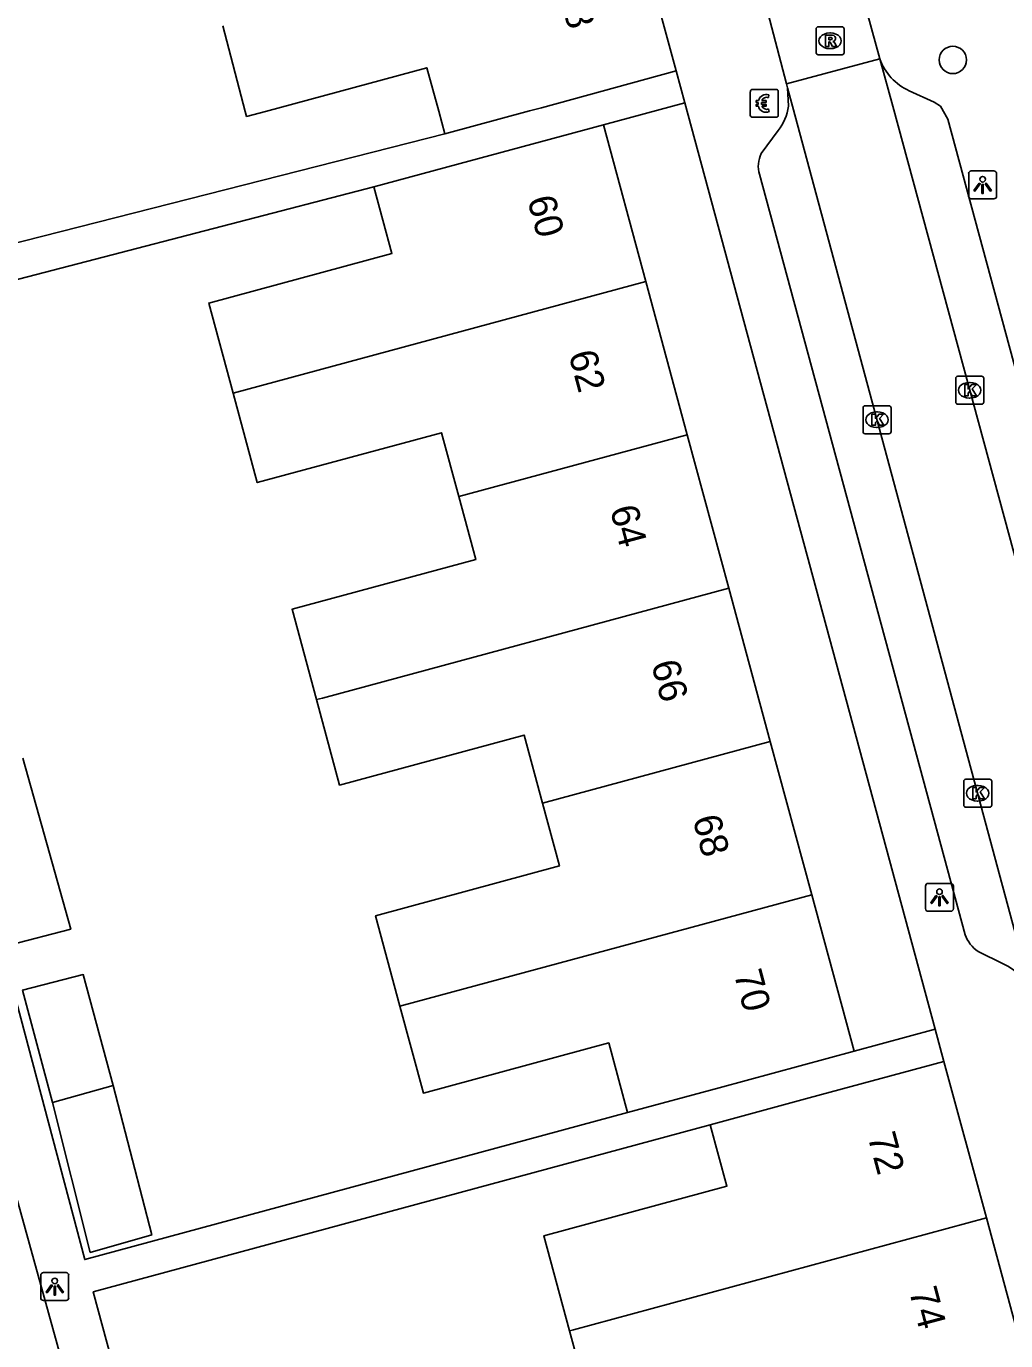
# Model space of a CAD drawing. Extents: x 159265 to 160143, y 383413 to 384319.
# Drawn here: x 159807.46 to 159842.47, y 383705.88 to 383752.86 of the extents above; entities that cross this region are included whole.
import ezdxf

# ---------------------------------------------------------------- set-up
doc = ezdxf.new("R2010")
doc.units = 0
for name, color, linetype in [('IMGEO_Betaalautomaat', 7, 'Continuous'), ('IMGEO_Boom', 7, 'Continuous'), ('IMGEO_Kolk', 7, 'Continuous'), ('IMGEO_Lichtpunt', 7, 'Continuous'), ('IMGEO_Pand', 7, 'Continuous'), ('IMGEO_Pand_nummerreeks', 7, 'Continuous'), ('IMGEO_Rijbaan_lokaal_open', 7, 'Continuous'), ('IMGEO_Rioolput', 7, 'Continuous'), ('IMGEO_Voetpad_open', 7, 'Continuous')]:
    doc.layers.add(name, color=color, linetype=linetype)

msp = doc.modelspace()

# ---------------------------------------------------------------- linework, layer by layer
at = {"layer": 'IMGEO_Betaalautomaat'}
for p, q in [((159833.344, 383749.682), (159833.344, 383750.523)), ((159833.344, 383750.523), (159833.344, 383749.682)), ((159833.419, 383750.606), (159834.26, 383750.606)), ((159834.26, 383750.606), (159833.419, 383750.606)), ((159834.006, 383750.411), (159833.989, 383750.311)), ((159834.343, 383750.532), (159834.343, 383749.691)), ((159834.343, 383749.691), (159834.343, 383750.532)), ((159833.627, 383750.07), (159833.627, 383750.138)), ((159833.748, 383750.138), (159833.748, 383750.07)), ((159834.269, 383749.607), (159833.428, 383749.607)), ((159833.428, 383749.607), (159834.269, 383749.607)), ((159833.993, 383749.905), (159834.015, 383749.818))]:
    msp.add_line(p, q, dxfattribs=at)
for points in [[(159833.627, 383750.138), (159833.558, 383750.138), (159833.558, 383750.207), (159833.637, 383750.207)], [(159833.632, 383750.001), (159833.558, 383750.001), (159833.558, 383750.07), (159833.627, 383750.07)], [(159833.759, 383750.207), (159833.906, 383750.207), (159833.906, 383750.138), (159833.748, 383750.138)], [(159833.748, 383750.07), (159833.906, 383750.07), (159833.906, 383750.001), (159833.762, 383750.001)]]:
    msp.add_lwpolyline(points, dxfattribs=at)
for centre, radius, start, end in [((159833.422, 383750.529), 0.0779, 92.4484, 184.2845), ((159833.422, 383750.529), 0.0779, 92.4484, 184.2845), ((159833.92, 383750.131), 0.293, 73.014, 165.0139), ((159834.266, 383750.529), 0.0779, 2.4484, 94.2845), ((159834.266, 383750.529), 0.0779, 2.4484, 94.2845), ((159833.893, 383750.056), 0.267, 191.8096, 297.0389), ((159833.926, 383750.144), 0.179, 69.3236, 159.5683), ((159833.926, 383750.071), 0.179, 202.7625, 291.8693), ((159833.422, 383749.685), 0.0779, 182.4484, 274.2845), ((159833.422, 383749.685), 0.0779, 182.4484, 274.2845), ((159834.266, 383749.685), 0.0779, 272.4484, 4.2845), ((159834.266, 383749.685), 0.0779, 272.4484, 4.2845)]:
    msp.add_arc(centre, radius, start, end, dxfattribs=at)
at = {"layer": 'IMGEO_Boom'}
msp.add_circle((159840.582, 383751.657), 0.489, dxfattribs=at)
at = {"layer": 'IMGEO_Kolk'}
for p, q in [((159840.686, 383739.427), (159840.686, 383740.279)), ((159840.761, 383740.353), (159841.613, 383740.353)), ((159841.174, 383740.133), (159841.199, 383740.133)), ((159841.687, 383740.279), (159841.687, 383739.427)), ((159841.197, 383739.573), (159841.172, 383739.573)), ((159837.372, 383738.373), (159837.372, 383739.225)), ((159837.447, 383739.299), (159838.299, 383739.299)), ((159838.373, 383739.225), (159838.373, 383738.373)), ((159841.613, 383739.353), (159840.761, 383739.353)), ((159837.86, 383739.079), (159837.885, 383739.079)), ((159838.299, 383738.299), (159837.447, 383738.299)), ((159837.883, 383738.519), (159837.858, 383738.519)), ((159841.047, 383725.95), (159841.899, 383725.95)), ((159840.972, 383725.024), (159840.972, 383725.876)), ((159841.46, 383725.73), (159841.485, 383725.73)), ((159841.973, 383725.876), (159841.973, 383725.024)), ((159841.483, 383725.17), (159841.458, 383725.17)), ((159841.899, 383724.95), (159841.047, 383724.95))]:
    msp.add_line(p, q, dxfattribs=at)
for points in [[(159840.686, 383739.427), (159840.686, 383740.279)], [(159840.761, 383740.353), (159841.613, 383740.353)], [(159841.007, 383740.053), (159841.13, 383740.053), (159841.13, 383739.902), (159841.26, 383740.053), (159841.424, 383740.053), (159841.278, 383739.902), (159841.431, 383739.653), (159841.279, 383739.653), (159841.194, 383739.817), (159841.13, 383739.75), (159841.13, 383739.653), (159841.007, 383739.653), (159841.007, 383740.053)], [(159841.687, 383740.279), (159841.687, 383739.427)], [(159837.372, 383738.373), (159837.372, 383739.225)], [(159837.447, 383739.299), (159838.299, 383739.299)], [(159838.373, 383739.225), (159838.373, 383738.373)], [(159841.613, 383739.353), (159840.761, 383739.353)], [(159837.693, 383738.999), (159837.816, 383738.999), (159837.816, 383738.848), (159837.946, 383738.999), (159838.11, 383738.999), (159837.964, 383738.848), (159838.117, 383738.599), (159837.965, 383738.599), (159837.88, 383738.763), (159837.816, 383738.696), (159837.816, 383738.599), (159837.693, 383738.599), (159837.693, 383738.999)], [(159838.299, 383738.299), (159837.447, 383738.299)], [(159841.047, 383725.95), (159841.899, 383725.95)], [(159840.972, 383725.024), (159840.972, 383725.876)], [(159841.293, 383725.65), (159841.416, 383725.65), (159841.416, 383725.499), (159841.546, 383725.65), (159841.71, 383725.65), (159841.564, 383725.499), (159841.717, 383725.25), (159841.565, 383725.25), (159841.48, 383725.414), (159841.416, 383725.347), (159841.416, 383725.25), (159841.293, 383725.25), (159841.293, 383725.65)], [(159841.973, 383725.876), (159841.973, 383725.024)], [(159841.899, 383724.95), (159841.047, 383724.95)]]:
    msp.add_lwpolyline(points, dxfattribs=at)
for centre, start, end in [((159840.763, 383740.277), 91.552, 178.448), ((159840.763, 383740.277), 91.552, 178.448), ((159841.611, 383740.277), 1.552, 88.448), ((159841.611, 383740.277), 1.552, 88.448), ((159837.449, 383739.223), 91.552, 178.448), ((159837.449, 383739.223), 91.552, 178.448), ((159838.297, 383739.223), 1.552, 88.448), ((159838.297, 383739.223), 1.552, 88.448), ((159840.763, 383739.429), 181.552, 268.448), ((159840.763, 383739.429), 181.552, 268.448), ((159841.611, 383739.429), 271.552, 358.448), ((159841.611, 383739.429), 271.552, 358.448), ((159837.449, 383738.375), 181.552, 268.448), ((159837.449, 383738.375), 181.552, 268.448), ((159838.297, 383738.375), 271.552, 358.448), ((159838.297, 383738.375), 271.552, 358.448), ((159841.049, 383725.874), 91.552, 178.448), ((159841.049, 383725.874), 91.552, 178.448), ((159841.897, 383725.874), 1.552, 88.448), ((159841.897, 383725.874), 1.552, 88.448), ((159841.049, 383725.026), 181.552, 268.448), ((159841.049, 383725.026), 181.552, 268.448), ((159841.897, 383725.026), 271.552, 358.448), ((159841.897, 383725.026), 271.552, 358.448)]:
    msp.add_arc(centre, 0.0765, start, end, dxfattribs=at)
for centre, major_axis, ratio, start_param, end_param in [((159841.173, 383739.853), (-0.387, 0.002), 0.722429, 4.712389, 7.853982), ((159841.198, 383739.853), (-0.39, 0.002), 0.717154, 1.570796, 4.712389), ((159837.859, 383738.799), (-0.387, 0.002), 0.722429, 4.712389, 7.853982), ((159837.884, 383738.799), (-0.39, 0.002), 0.717154, 1.570796, 4.712389), ((159841.459, 383725.45), (-0.387, 0.002), 0.722429, 4.712389, 7.853982), ((159841.484, 383725.45), (-0.39, 0.002), 0.717154, 1.570796, 4.712389)]:
    msp.add_ellipse(centre, major_axis=major_axis, ratio=ratio, start_param=start_param, end_param=end_param, dxfattribs=at)
at = {"layer": 'IMGEO_Lichtpunt'}
for p, q in [((159841.15, 383747.595), (159841.15, 383746.788)), ((159841.15, 383747.595), (159841.15, 383746.788)), ((159842.052, 383747.69), (159841.244, 383747.69)), ((159842.052, 383747.69), (159841.244, 383747.69)), ((159842.146, 383746.788), (159842.146, 383747.595)), ((159842.146, 383746.788), (159842.146, 383747.595)), ((159841.244, 383746.694), (159842.052, 383746.694)), ((159841.244, 383746.694), (159842.052, 383746.694)), ((159840.508, 383722.227), (159839.7, 383722.227)), ((159840.508, 383722.227), (159839.7, 383722.227)), ((159839.606, 383722.132), (159839.606, 383721.325)), ((159839.606, 383722.132), (159839.606, 383721.325)), ((159840.602, 383721.325), (159840.602, 383722.132)), ((159840.602, 383721.325), (159840.602, 383722.132)), ((159839.7, 383721.231), (159840.508, 383721.231)), ((159839.7, 383721.231), (159840.508, 383721.231)), ((159807.979, 383708.222), (159807.979, 383707.415)), ((159807.979, 383708.222), (159807.979, 383707.415)), ((159808.881, 383708.317), (159808.073, 383708.317)), ((159808.881, 383708.317), (159808.073, 383708.317)), ((159808.975, 383707.415), (159808.975, 383708.222)), ((159808.975, 383707.415), (159808.975, 383708.222)), ((159808.073, 383707.321), (159808.881, 383707.321)), ((159808.073, 383707.321), (159808.881, 383707.321))]:
    msp.add_line(p, q, dxfattribs=at)
for points in [[(159841.524, 383747.259), (159841.563, 383747.231), (159841.375, 383746.969), (159841.337, 383746.996), (159841.524, 383747.259)], [(159841.626, 383747.211), (159841.673, 383747.211), (159841.673, 383746.889), (159841.626, 383746.889), (159841.626, 383747.211)], [(159841.736, 383747.231), (159841.774, 383747.258), (159841.961, 383746.996), (159841.922, 383746.968), (159841.736, 383747.231)], [(159839.98, 383721.796), (159840.019, 383721.768), (159839.831, 383721.506), (159839.793, 383721.533), (159839.98, 383721.796)], [(159840.082, 383721.748), (159840.129, 383721.748), (159840.129, 383721.426), (159840.082, 383721.426), (159840.082, 383721.748)], [(159840.192, 383721.768), (159840.23, 383721.795), (159840.417, 383721.533), (159840.378, 383721.505), (159840.192, 383721.768)], [(159808.353, 383707.886), (159808.392, 383707.858), (159808.204, 383707.596), (159808.166, 383707.623), (159808.353, 383707.886)], [(159808.455, 383707.838), (159808.502, 383707.838), (159808.502, 383707.516), (159808.455, 383707.516), (159808.455, 383707.838)], [(159808.565, 383707.858), (159808.603, 383707.885), (159808.79, 383707.623), (159808.751, 383707.595), (159808.565, 383707.858)]]:
    msp.add_lwpolyline(points, dxfattribs=at)
for centre in [(159841.649, 383747.393), (159840.105, 383721.93), (159808.478, 383708.02)]:
    msp.add_circle(centre, 0.0994, dxfattribs=at)
for centre, start, end in [((159841.244, 383747.595), 90, 180), ((159841.244, 383747.595), 90, 180), ((159842.052, 383747.595), 0, 90), ((159842.052, 383747.595), 0, 90), ((159841.244, 383746.788), 180, 270), ((159841.244, 383746.788), 180, 270), ((159842.052, 383746.788), 270, 0), ((159842.052, 383746.788), 270, 360), ((159839.7, 383722.132), 90, 180), ((159839.7, 383722.132), 90, 180), ((159840.508, 383722.132), 0, 90), ((159840.508, 383722.132), 0, 90), ((159839.7, 383721.325), 180, 270), ((159839.7, 383721.325), 180, 270), ((159840.508, 383721.325), 270, 0), ((159840.508, 383721.325), 270, 360), ((159808.073, 383708.222), 90, 180), ((159808.073, 383708.222), 90, 180), ((159808.881, 383708.222), 0, 90), ((159808.881, 383708.222), 0, 90), ((159808.073, 383707.415), 180, 270), ((159808.073, 383707.415), 180, 270), ((159808.881, 383707.415), 270, 0), ((159808.881, 383707.415), 270, 360)]:
    msp.add_arc(centre, 0.0946, start, end, dxfattribs=at)
at = {"layer": 'IMGEO_Pand'}
for points in [[(159830.688, 383751.271), (159829.171, 383756.863)], [(159822.428, 383749.02), (159822.205, 383749.83), (159821.779, 383751.378), (159816.013, 383749.82), (159815.336, 383749.637), (159815.288, 383749.819), (159814.481, 383752.879)], [(159830.688, 383751.271), (159825.874, 383749.949), (159825.449, 383749.835), (159822.428, 383749.02)], [(159819.887, 383747.12), (159823.279, 383748.037), (159828.096, 383749.34)], [(159828.096, 383749.34), (159829.61, 383743.743)], [(159814.853, 383739.75), (159813.981, 383742.969), (159820.53, 383744.741), (159819.887, 383747.12)], [(159829.61, 383743.743), (159814.853, 383739.75)], [(159829.61, 383743.743), (159831.092, 383738.264)], [(159822.923, 383736.054), (159822.306, 383738.335), (159815.718, 383736.554), (159814.853, 383739.75)], [(159822.923, 383736.054), (159831.092, 383738.264)], [(159831.092, 383738.264), (159832.574, 383732.783)], [(159817.837, 383728.796), (159816.962, 383732.025), (159823.532, 383733.803), (159822.923, 383736.054)], [(159832.574, 383732.783), (159818.045, 383728.852), (159817.837, 383728.796)], [(159832.574, 383732.783), (159834.057, 383727.303)], [(159825.912, 383725.099), (159825.257, 383727.527), (159818.662, 383725.743), (159817.837, 383728.796)], [(159825.912, 383725.099), (159834.057, 383727.303)], [(159834.057, 383727.303), (159835.539, 383721.824)], [(159805.222, 383726.152), (159806.851, 383720.024), (159809.049, 383720.591), (159807.34, 383726.698)], [(159820.82, 383717.841), (159819.946, 383721.072), (159826.521, 383722.851), (159825.912, 383725.099)], [(159835.539, 383721.824), (159820.946, 383717.876), (159820.82, 383717.841)], [(159835.539, 383721.824), (159837.053, 383716.226)], [(159810.563, 383715.008), (159809.494, 383718.97), (159807.33, 383718.413), (159808.392, 383714.391)], [(159828.954, 383714.035), (159828.28, 383716.525), (159821.66, 383714.735), (159820.82, 383717.841)], [(159837.053, 383716.226), (159832.236, 383714.923), (159828.954, 383714.035)], [(159831.913, 383713.603), (159835.443, 383714.559), (159840.267, 383715.866)], [(159840.267, 383715.866), (159841.782, 383710.272)], [(159808.392, 383714.391), (159810.563, 383715.008)], [(159810.563, 383715.008), (159811.943, 383709.663), (159809.749, 383709.04), (159808.392, 383714.391)], [(159826.882, 383706.235), (159825.962, 383709.634), (159832.508, 383711.407), (159831.913, 383713.603)], [(159826.882, 383706.235), (159827.022, 383706.273), (159841.782, 383710.272)], [(159841.782, 383710.272), (159843.265, 383704.796)], [(159834.913, 383702.533), (159834.188, 383705.213), (159827.64, 383703.439), (159826.882, 383706.235)]]:
    msp.add_lwpolyline(points, dxfattribs=at)
at = {"layer": 'IMGEO_Rijbaan_lokaal_open'}
for points in [[(159837.215, 383754.491), (159837.972, 383751.699)], [(159834.637, 383750.802), (159833.909, 383753.582)], [(159837.972, 383751.699), (159834.637, 383750.802)], [(159837.972, 383751.699), (159838.433, 383750), (159846.743, 383719.372)], [(159834.674, 383750.663), (159834.637, 383750.802)], [(159843.395, 383718.296), (159834.853, 383750), (159834.674, 383750.663)]]:
    msp.add_lwpolyline(points, dxfattribs=at)
at = {"layer": 'IMGEO_Rioolput'}
for p, q in [((159835.695, 383751.916), (159835.695, 383752.768)), ((159835.77, 383752.842), (159836.622, 383752.842)), ((159836.696, 383752.768), (159836.696, 383751.916)), ((159836.183, 383752.622), (159836.208, 383752.622)), ((159836.622, 383751.842), (159835.77, 383751.842)), ((159836.206, 383752.062), (159836.181, 383752.062))]:
    msp.add_line(p, q, dxfattribs=at)
for points in [[(159835.695, 383751.916), (159835.695, 383752.768)], [(159835.77, 383752.842), (159836.622, 383752.842)], [(159836.696, 383752.768), (159836.696, 383751.916)], [(159836.284, 383752.54), (159836.032, 383752.542), (159836.032, 383752.142)], [(159836.032, 383752.142), (159836.156, 383752.142), (159836.156, 383752.304), (159836.167, 383752.304)], [(159836.21, 383752.461), (159836.156, 383752.461), (159836.156, 383752.38)], [(159836.156, 383752.38), (159836.208, 383752.38)], [(159836.214, 383752.275), (159836.285, 383752.142), (159836.425, 383752.142), (159836.36, 383752.268)], [(159836.622, 383751.842), (159835.77, 383751.842)]]:
    msp.add_lwpolyline(points, dxfattribs=at)
for centre, radius, start, end in [((159835.772, 383752.766), 0.0765, 91.552, 178.448), ((159835.772, 383752.766), 0.0765, 91.552, 178.448), ((159836.62, 383752.766), 0.0765, 1.552, 88.448), ((159836.62, 383752.766), 0.0765, 1.552, 88.448), ((159836.166, 383752.251), 0.0533, 26.0293, 88.6989), ((159836.192, 383752.569), 0.19, 274.7715, 282.9687), ((159836.216, 383752.365), 0.0964, 77.0061, 93.1865), ((159836.23, 383752.422), 0.0378, 276.6634, 79.6772), ((159836.283, 383752.43), 0.109, 350.3612, 89.416), ((159836.281, 383752.43), 0.112, 277.5842, 350.9817), ((159836.265, 383752.215), 0.108, 29.5134, 73.7905), ((159835.772, 383751.918), 0.0765, 181.552, 268.448), ((159835.772, 383751.918), 0.0765, 181.552, 268.448), ((159836.62, 383751.918), 0.0765, 271.552, 358.448), ((159836.62, 383751.918), 0.0765, 271.552, 358.448)]:
    msp.add_arc(centre, radius, start, end, dxfattribs=at)
for centre, major_axis, ratio, start_param, end_param in [((159836.182, 383752.342), (-0.387, 0.002), 0.722429, 4.712389, 7.853982), ((159836.207, 383752.342), (-0.39, 0.002), 0.717154, 1.570796, 4.712389)]:
    msp.add_ellipse(centre, major_axis=major_axis, ratio=ratio, start_param=start_param, end_param=end_param, dxfattribs=at)
at = {"layer": 'IMGEO_Voetpad_open'}
for points in [[(159825.415, 383645.6), (159821.422, 383659.561), (159819.195, 383667.349), (159787.968, 383780.138)], [(159797.269, 383754.734), (159800.11, 383743.243), (159801.792, 383743.714), (159804.113, 383744.364), (159822.428, 383749.02)], [(159830.998, 383750.125), (159830.688, 383751.271)], [(159834.703, 383750), (159834.674, 383750.663)], [(159847.752, 383722.381), (159840.404, 383749.547), (159840.143, 383750), (159839.921, 383750.145), (159839.024, 383750.553)], [(159828.096, 383749.34), (159830.998, 383750.125)], [(159839.957, 383717.012), (159830.998, 383750.125)], [(159833.733, 383748.313), (159834.344, 383749.131)], [(159841.019, 383720.393), (159833.667, 383747.57)], [(159828.954, 383714.035), (159809.55, 383708.785), (159800.703, 383742.121), (159801.427, 383742.313), (159804.461, 383743.118), (159819.887, 383747.12)], [(159842.387, 383719.349), (159841.489, 383719.792)], [(159839.957, 383717.012), (159837.053, 383716.226)], [(159840.267, 383715.866), (159839.957, 383717.012)], [(159841.067, 383680.59), (159818.791, 383674.637), (159809.856, 383707.63), (159831.913, 383713.603)]]:
    msp.add_lwpolyline(points, dxfattribs=at)
for centre, radius, start, end in [((159839.872, 383752.387), 2.02, 199.9087, 245.1936), ((159832.819, 383750.27), 1.904, 323.2562, 351.8509), ((159834.697, 383747.853), 1.068, 154.4889, 195.3587), ((159842.231, 383720.857), 1.298, 200.937, 235.1159), ((159841.623, 383717.609), 1.9, 21.1935, 66.3049)]:
    msp.add_arc(centre, radius, start, end, dxfattribs=at)

# ---------------------------------------------------------------- texts
at = {"layer": 'IMGEO_Pand_nummerreeks'}
for s, rotation, p in [('58', 285.08, (159826.467, 383754.136)), ('60', 284.9483, (159825.364, 383746.674)), ('62', 284.9483, (159826.839, 383741.145)), ('64', 284.9483, (159828.317, 383735.608)), ('66', 284.9483, (159829.794, 383730.075)), ('68', 284.9483, (159831.272, 383724.539)), ('70', 284.9483, (159832.75, 383719.005)), ('72', 284.9941, (159837.531, 383713.189)), ('74', 284.9941, (159839.011, 383707.665))]:
    msp.add_text(s, height=1, rotation=rotation, dxfattribs=at).set_placement(p)

doc.saveas('drawing.dxf')
